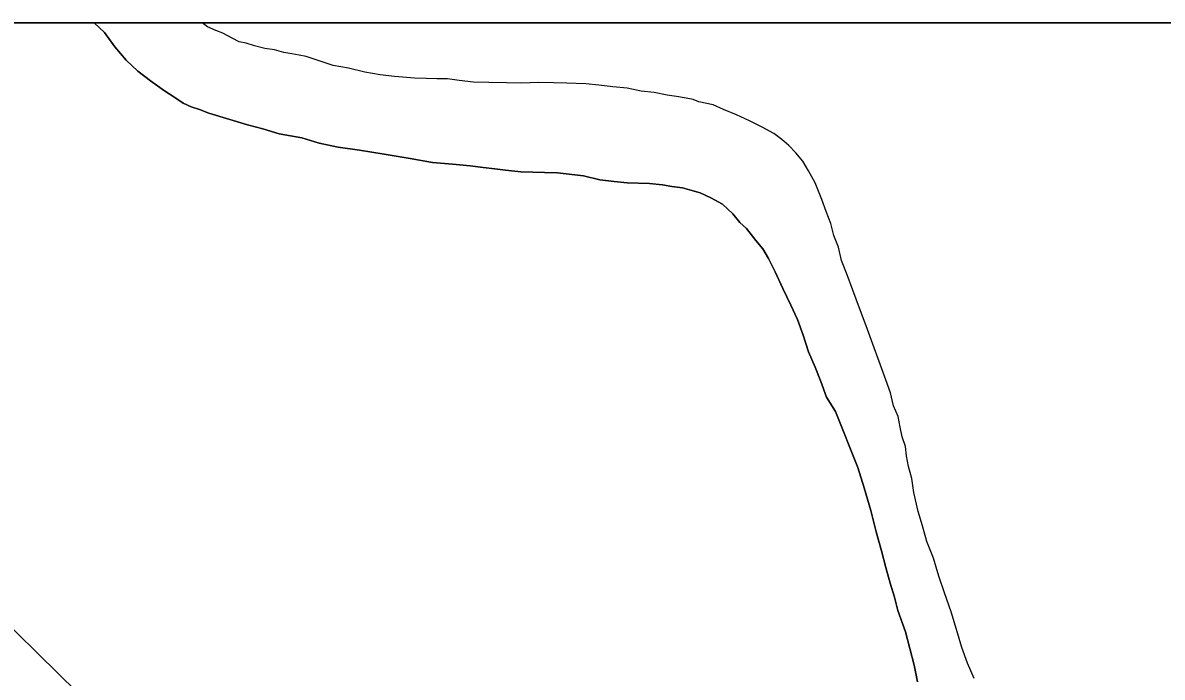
# Model space of a CAD drawing. Extents: x 0 to 34, y 0 to 22.
# Drawn here: x 4.0235 to 4.3893, y 20.6898 to 20.9 of the extents above; entities that cross this region are included whole.
import ezdxf

# ---------------------------------------------------------------- set-up
doc = ezdxf.new("R2010")
doc.units = 0
for name, color, linetype in [('Default', 7, 'Continuous'), ('GM_X_Major_River', 7, 'Continuous'), ('GM_X_State_Route', 7, 'Continuous'), ('GM_X_Township_Road', 7, 'Continuous'), ('SH_Data', 7, 'Continuous')]:
    doc.layers.add(name, color=color, linetype=linetype)

msp = doc.modelspace()

# ---------------------------------------------------------------- linework, layer by layer
at = {"layer": 'Default'}
msp.add_lwpolyline([(4.4983, 20.9), (3.49195, 20.9), (3.47915, 20.47067), (4.48621, 20.45658)], close=True, dxfattribs=at)
at = {"layer": 'GM_X_Major_River'}
for points in [[(4.0464, 20.9), (4.04969, 20.89689), (4.053, 20.89225), (4.05669, 20.88798), (4.0604, 20.88446), (4.0645, 20.88132), (4.06897, 20.87817), (4.07196, 20.8762), (4.07495, 20.87422), (4.07758, 20.87302), (4.08022, 20.87219), (4.08323, 20.87098), (4.09567, 20.86724), (4.10057, 20.86598), (4.10585, 20.86433), (4.11304, 20.86301), (4.11869, 20.86134), (4.12474, 20.86005), (4.13155, 20.85912), (4.1395, 20.85777), (4.14782, 20.85643), (4.155, 20.8551), (4.16145, 20.85456), (4.16713, 20.85404), (4.1713, 20.85355), (4.17509, 20.85308), (4.17849, 20.85261), (4.18342, 20.8521), (4.18721, 20.85201), (4.19101, 20.85191), (4.19519, 20.8518), (4.20352, 20.85083), (4.20881, 20.84956), (4.21335, 20.84906), (4.21752, 20.84858), (4.22473, 20.8484), (4.2289, 20.84791), (4.23193, 20.84745), (4.23533, 20.84699), (4.23835, 20.84615), (4.24099, 20.84533), (4.24437, 20.84372), (4.24812, 20.84173), (4.25145, 20.8386), (4.25367, 20.83589)], [(4.25367, 20.83589), (4.25145, 20.8386), (4.24812, 20.84173), (4.24437, 20.84372), (4.24099, 20.84533), (4.23835, 20.84615), (4.23533, 20.84699), (4.23193, 20.84745), (4.2289, 20.84791), (4.22473, 20.8484), (4.21752, 20.84858), (4.21335, 20.84906), (4.20881, 20.84956), (4.20352, 20.85083), (4.19519, 20.8518), (4.19101, 20.85191), (4.18721, 20.85201), (4.18342, 20.8521), (4.17849, 20.85261), (4.17509, 20.85308), (4.1713, 20.85355), (4.16713, 20.85404), (4.16145, 20.85456), (4.155, 20.8551), (4.14782, 20.85643), (4.1395, 20.85777), (4.13155, 20.85912), (4.12474, 20.86005), (4.11869, 20.86134), (4.11304, 20.86301), (4.10585, 20.86433), (4.10057, 20.86598), (4.09567, 20.86724), (4.08323, 20.87098), (4.08022, 20.87219), (4.07758, 20.87302), (4.07495, 20.87422), (4.07196, 20.8762), (4.06897, 20.87817), (4.0645, 20.88132), (4.0604, 20.88446), (4.05669, 20.88798), (4.053, 20.89225), (4.04969, 20.89689), (4.0464, 20.9)], [(4.31765, 20.72227), (4.31589, 20.72801), (4.31375, 20.73338), (4.31236, 20.73835), (4.31095, 20.74294), (4.30959, 20.74905), (4.30894, 20.75362), (4.3079, 20.75745), (4.30723, 20.76088), (4.30693, 20.76392), (4.30586, 20.76699), (4.30518, 20.77004), (4.30451, 20.77348), (4.30308, 20.77693), (4.30204, 20.78113), (4.30063, 20.78534), (4.29423, 20.80259), (4.2921, 20.80834), (4.28996, 20.81409), (4.28819, 20.81907), (4.28641, 20.82367), (4.28537, 20.82787), (4.28395, 20.8317), (4.28291, 20.83553), (4.28148, 20.83936), (4.28006, 20.84319), (4.27792, 20.84856), (4.27574, 20.85241), (4.27392, 20.8555), (4.27171, 20.85821), (4.26948, 20.86055), (4.26725, 20.8625), (4.26464, 20.86447), (4.2609, 20.86646), (4.25677, 20.86846), (4.25264, 20.87047), (4.2485, 20.87209), (4.24512, 20.87369), (4.24059, 20.87457), (4.23871, 20.87538), (4.23644, 20.87581), (4.23341, 20.87627), (4.23039, 20.87673), (4.22623, 20.87759), (4.22206, 20.87808), (4.21753, 20.87895), (4.21298, 20.87945), (4.20843, 20.87994), (4.20427, 20.88043), (4.1982, 20.88058), (4.19402, 20.88069), (4.18908, 20.88081), (4.18376, 20.88057), (4.17882, 20.8807), (4.17313, 20.88084), (4.16819, 20.88096), (4.16365, 20.88146), (4.15986, 20.88194), (4.15644, 20.88202), (4.15303, 20.88211), (4.14923, 20.88221), (4.14279, 20.88275), (4.13824, 20.88325), (4.13332, 20.88413), (4.12804, 20.8854), (4.12312, 20.88629), (4.11446, 20.88916), (4.11219, 20.8896), (4.10992, 20.89004), (4.10727, 20.89049), (4.10426, 20.89132), (4.10123, 20.89178), (4.09783, 20.89263), (4.09519, 20.89345), (4.09293, 20.89389), (4.09068, 20.89509), (4.08768, 20.89668), (4.08542, 20.8975), (4.08279, 20.8987), (4.08107, 20.9)], [(4.31765, 20.72227), (4.31589, 20.72801), (4.31375, 20.73338), (4.31236, 20.73835), (4.31095, 20.74294), (4.30959, 20.74905), (4.30894, 20.75362), (4.3079, 20.75745), (4.30723, 20.76088), (4.30693, 20.76392), (4.30586, 20.76699), (4.30518, 20.77004), (4.30451, 20.77348), (4.30308, 20.77693), (4.30204, 20.78113), (4.30063, 20.78534), (4.29423, 20.80259), (4.2921, 20.80834), (4.28996, 20.81409), (4.28819, 20.81907), (4.28641, 20.82367), (4.28537, 20.82787), (4.28395, 20.8317), (4.28291, 20.83553), (4.28148, 20.83936), (4.28006, 20.84319), (4.27792, 20.84856), (4.27574, 20.85241), (4.27392, 20.8555), (4.27171, 20.85821), (4.26948, 20.86055), (4.26725, 20.8625), (4.26464, 20.86447), (4.2609, 20.86646), (4.25677, 20.86846), (4.25264, 20.87047), (4.2485, 20.87209), (4.24512, 20.87369), (4.24059, 20.87457), (4.23871, 20.87538), (4.23644, 20.87581), (4.23341, 20.87627), (4.23039, 20.87673), (4.22623, 20.87759), (4.22206, 20.87808), (4.21753, 20.87895), (4.21298, 20.87945), (4.20843, 20.87994), (4.20427, 20.88043), (4.1982, 20.88058), (4.19402, 20.88069), (4.18908, 20.88081), (4.18376, 20.88057), (4.17882, 20.8807), (4.17313, 20.88084), (4.16819, 20.88096), (4.16365, 20.88146), (4.15986, 20.88194), (4.15644, 20.88202), (4.15303, 20.88211), (4.14923, 20.88221), (4.14279, 20.88275), (4.13824, 20.88325), (4.13332, 20.88413), (4.12804, 20.8854), (4.12312, 20.88629), (4.11446, 20.88916), (4.11219, 20.8896), (4.10992, 20.89004), (4.10727, 20.89049), (4.10426, 20.89132), (4.10123, 20.89178), (4.09783, 20.89263), (4.09519, 20.89345), (4.09293, 20.89389), (4.09068, 20.89509), (4.08768, 20.89668), (4.08542, 20.8975), (4.08279, 20.8987), (4.08107, 20.9)], [(4.25367, 20.83589), (4.25589, 20.83394), (4.25737, 20.832), (4.25884, 20.83006), (4.26105, 20.82735), (4.26287, 20.82427), (4.26504, 20.82004), (4.26756, 20.81466), (4.27009, 20.80928), (4.27225, 20.80467), (4.27402, 20.79969), (4.27578, 20.79433), (4.27794, 20.78934), (4.27972, 20.78474), (4.2815, 20.77976), (4.28442, 20.77513), (4.29156, 20.7571), (4.29367, 20.75059), (4.29577, 20.74333), (4.29749, 20.73645), (4.29924, 20.73033), (4.30062, 20.72498), (4.30202, 20.72001), (4.30342, 20.71542), (4.30445, 20.71122), (4.30694, 20.70432), (4.30832, 20.69897), (4.3097, 20.69362), (4.31071, 20.68828)], [(4.31071, 20.68828), (4.3097, 20.69362), (4.30832, 20.69897), (4.30694, 20.70432), (4.30445, 20.71122), (4.30342, 20.71542), (4.30202, 20.72001), (4.30062, 20.72498), (4.29924, 20.73033), (4.29749, 20.73645), (4.29577, 20.74333), (4.29367, 20.75059), (4.29156, 20.7571), (4.28442, 20.77513), (4.2815, 20.77976), (4.27972, 20.78474), (4.27794, 20.78934), (4.27578, 20.79433), (4.27402, 20.79969), (4.27225, 20.80467), (4.27009, 20.80928), (4.26756, 20.81466), (4.26504, 20.82004), (4.26287, 20.82427), (4.26105, 20.82735), (4.25884, 20.83006), (4.25737, 20.832), (4.25589, 20.83394), (4.25367, 20.83589)], [(4.32897, 20.68934), (4.32682, 20.69432), (4.32504, 20.69931), (4.32329, 20.70505), (4.32153, 20.71078), (4.31941, 20.71691), (4.31765, 20.72227)], [(4.32897, 20.68934), (4.32682, 20.69432), (4.32504, 20.69931), (4.32329, 20.70505), (4.32153, 20.71078), (4.31941, 20.71691), (4.31765, 20.72227)]]:
    msp.add_lwpolyline(points, dxfattribs=at)
at = {"layer": 'GM_X_State_Route'}
msp.add_lwpolyline([(3.83123, 20.88808), (3.85439, 20.86632), (3.88403, 20.83793), (3.90684, 20.81591), (3.93685, 20.78702), (3.96453, 20.76019), (4.0004, 20.72484), (4.02832, 20.69738), (4.04739, 20.67864), (4.08027, 20.64647), (4.11338, 20.61366), (4.14055, 20.58719), (4.18329, 20.54553), (4.1934, 20.5356)], dxfattribs=at)
at = {"layer": 'GM_X_Township_Road'}
msp.add_lwpolyline([(7.49369, 20.9), (2.1, 20.9)], dxfattribs=at)
at = {"layer": 'SH_Data'}
msp.add_line((2.1, 20.9), (8.9, 20.9), dxfattribs=at)

doc.saveas('drawing.dxf')
